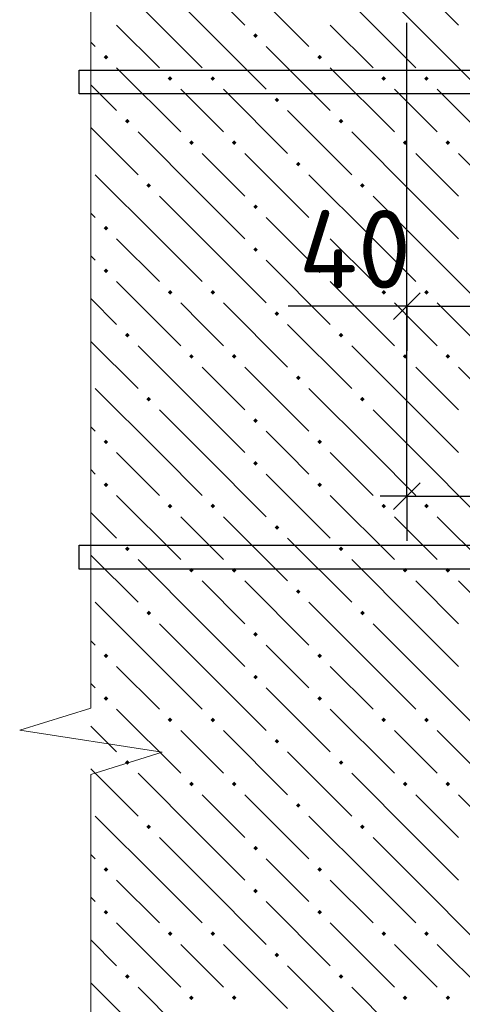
# Model space of a CAD drawing. Header units: millimetres. Extents: x 40580 to 1930067, y -240640 to 81020.
# Tile 417 of 656: x 1124385 to 1125628, y -201997 to -199233. Entities that reach past the tile are written whole.
import ezdxf

# ---------------------------------------------------------------- set-up
doc = ezdxf.new("R2010")
doc.units = ezdxf.units.MM
for name, color, linetype, lineweight in [('Standard', 7, 'Continuous', 25), ('ЖБ Перекрытие верхний уровень', 7, 'Continuous', 35), ('Примечания', 7, 'Continuous', 13), ('Фоновоя арматура Х1', 52, 'Continuous', 25)]:
    doc.layers.add(name, color=color, linetype=linetype, lineweight=lineweight)
doc.layers.add('Размерная выноска', color=7, linetype='Continuous')
doc.styles.add('ISOCPEUR', font='isocpeur.ttf')

msp = doc.modelspace()

# ---------------------------------------------------------------- hatches: boundary and pattern name
at = {"layer": 'ЖБ Перекрытие верхний уровень', "linetype": 'Continuous', "lineweight": -3, "transparency": 33554687}
for points in [[(1125040.9, -199278.3), (1125047.4, -199271.8), (1125053.9, -199278.3), (1125047.4, -199284.8)], [(1124620.9, -199338.3), (1124627.4, -199331.8), (1124633.9, -199338.3), (1124627.4, -199344.8)], [(1125220.9, -199338.3), (1125227.4, -199331.8), (1125233.9, -199338.3), (1125227.4, -199344.8)], [(1124800.9, -199398.3), (1124807.4, -199391.8), (1124813.9, -199398.3), (1124807.4, -199404.8)], [(1124920.9, -199398.3), (1124927.4, -199391.8), (1124933.9, -199398.3), (1124927.4, -199404.8)], [(1125400.9, -199398.3), (1125407.4, -199391.8), (1125413.9, -199398.3), (1125407.4, -199404.8)], [(1125520.9, -199398.3), (1125527.4, -199391.8), (1125533.9, -199398.3), (1125527.4, -199404.8)], [(1125100.9, -199458.3), (1125107.4, -199451.8), (1125113.9, -199458.3), (1125107.4, -199464.8)], [(1124680.9, -199518.3), (1124687.4, -199511.8), (1124693.9, -199518.3), (1124687.4, -199524.8)], [(1125280.9, -199518.3), (1125287.4, -199511.8), (1125293.9, -199518.3), (1125287.4, -199524.8)], [(1124860.9, -199578.3), (1124867.4, -199571.8), (1124873.9, -199578.3), (1124867.4, -199584.8)], [(1124980.9, -199578.3), (1124987.4, -199571.8), (1124993.9, -199578.3), (1124987.4, -199584.8)], [(1125460.9, -199578.3), (1125467.4, -199571.8), (1125473.9, -199578.3), (1125467.4, -199584.8)], [(1125580.9, -199578.3), (1125587.4, -199571.8), (1125593.9, -199578.3), (1125587.4, -199584.8)], [(1125160.9, -199638.3), (1125167.4, -199631.8), (1125173.9, -199638.3), (1125167.4, -199644.8)], [(1124740.9, -199698.3), (1124747.4, -199691.8), (1124753.9, -199698.3), (1124747.4, -199704.8)], [(1125340.9, -199698.3), (1125347.4, -199691.8), (1125353.9, -199698.3), (1125347.4, -199704.8)], [(1125040.9, -199758.3), (1125047.4, -199751.8), (1125053.9, -199758.3), (1125047.4, -199764.8)], [(1124620.9, -199818.3), (1124627.4, -199811.8), (1124633.9, -199818.3), (1124627.4, -199824.8)], [(1125220.9, -199818.3), (1125227.4, -199811.8), (1125233.9, -199818.3), (1125227.4, -199824.8)], [(1125040.9, -199878.3), (1125047.4, -199871.8), (1125053.9, -199878.3), (1125047.4, -199884.8)], [(1124620.9, -199938.3), (1124627.4, -199931.8), (1124633.9, -199938.3), (1124627.4, -199944.8)], [(1125220.9, -199938.3), (1125227.4, -199931.8), (1125233.9, -199938.3), (1125227.4, -199944.8)], [(1124800.9, -199998.3), (1124807.4, -199991.8), (1124813.9, -199998.3), (1124807.4, -200004.8)], [(1124920.9, -199998.3), (1124927.4, -199991.8), (1124933.9, -199998.3), (1124927.4, -200004.8)], [(1125400.9, -199998.3), (1125407.4, -199991.8), (1125413.9, -199998.3), (1125407.4, -200004.8)], [(1125520.9, -199998.3), (1125527.4, -199991.8), (1125533.9, -199998.3), (1125527.4, -200004.8)], [(1125100.9, -200058.3), (1125107.4, -200051.8), (1125113.9, -200058.3), (1125107.4, -200064.8)], [(1124680.9, -200118.3), (1124687.4, -200111.8), (1124693.9, -200118.3), (1124687.4, -200124.8)], [(1125280.9, -200118.3), (1125287.4, -200111.8), (1125293.9, -200118.3), (1125287.4, -200124.8)], [(1124860.9, -200178.3), (1124867.4, -200171.8), (1124873.9, -200178.3), (1124867.4, -200184.8)], [(1124980.9, -200178.3), (1124987.4, -200171.8), (1124993.9, -200178.3), (1124987.4, -200184.8)], [(1125460.9, -200178.3), (1125467.4, -200171.8), (1125473.9, -200178.3), (1125467.4, -200184.8)], [(1125580.9, -200178.3), (1125587.4, -200171.8), (1125593.9, -200178.3), (1125587.4, -200184.8)], [(1125160.9, -200238.3), (1125167.4, -200231.8), (1125173.9, -200238.3), (1125167.4, -200244.8)], [(1124740.9, -200298.3), (1124747.4, -200291.8), (1124753.9, -200298.3), (1124747.4, -200304.8)], [(1125340.9, -200298.3), (1125347.4, -200291.8), (1125353.9, -200298.3), (1125347.4, -200304.8)], [(1125040.9, -200358.3), (1125047.4, -200351.8), (1125053.9, -200358.3), (1125047.4, -200364.8)], [(1124620.9, -200418.3), (1124627.4, -200411.8), (1124633.9, -200418.3), (1124627.4, -200424.8)], [(1125220.9, -200418.3), (1125227.4, -200411.8), (1125233.9, -200418.3), (1125227.4, -200424.8)], [(1125040.9, -200478.3), (1125047.4, -200471.8), (1125053.9, -200478.3), (1125047.4, -200484.8)], [(1124620.9, -200538.3), (1124627.4, -200531.8), (1124633.9, -200538.3), (1124627.4, -200544.8)], [(1125220.9, -200538.3), (1125227.4, -200531.8), (1125233.9, -200538.3), (1125227.4, -200544.8)], [(1124800.9, -200598.3), (1124807.4, -200591.8), (1124813.9, -200598.3), (1124807.4, -200604.8)], [(1124920.9, -200598.3), (1124927.4, -200591.8), (1124933.9, -200598.3), (1124927.4, -200604.8)], [(1125400.9, -200598.3), (1125407.4, -200591.8), (1125413.9, -200598.3), (1125407.4, -200604.8)], [(1125520.9, -200598.3), (1125527.4, -200591.8), (1125533.9, -200598.3), (1125527.4, -200604.8)], [(1125100.9, -200658.3), (1125107.4, -200651.8), (1125113.9, -200658.3), (1125107.4, -200664.8)], [(1124680.9, -200718.3), (1124687.4, -200711.8), (1124693.9, -200718.3), (1124687.4, -200724.8)], [(1125280.9, -200718.3), (1125287.4, -200711.8), (1125293.9, -200718.3), (1125287.4, -200724.8)], [(1124860.9, -200778.3), (1124867.4, -200771.8), (1124873.9, -200778.3), (1124867.4, -200784.8)], [(1124980.9, -200778.3), (1124987.4, -200771.8), (1124993.9, -200778.3), (1124987.4, -200784.8)], [(1125460.9, -200778.3), (1125467.4, -200771.8), (1125473.9, -200778.3), (1125467.4, -200784.8)], [(1125580.9, -200778.3), (1125587.4, -200771.8), (1125593.9, -200778.3), (1125587.4, -200784.8)], [(1125160.9, -200838.3), (1125167.4, -200831.8), (1125173.9, -200838.3), (1125167.4, -200844.8)], [(1124740.9, -200898.3), (1124747.4, -200891.8), (1124753.9, -200898.3), (1124747.4, -200904.8)], [(1125340.9, -200898.3), (1125347.4, -200891.8), (1125353.9, -200898.3), (1125347.4, -200904.8)], [(1125040.9, -200958.3), (1125047.4, -200951.8), (1125053.9, -200958.3), (1125047.4, -200964.8)], [(1124620.9, -201018.3), (1124627.4, -201011.8), (1124633.9, -201018.3), (1124627.4, -201024.8)], [(1125220.9, -201018.3), (1125227.4, -201011.8), (1125233.9, -201018.3), (1125227.4, -201024.8)], [(1125040.9, -201078.3), (1125047.4, -201071.8), (1125053.9, -201078.3), (1125047.4, -201084.8)], [(1124620.9, -201138.3), (1124627.4, -201131.8), (1124633.9, -201138.3), (1124627.4, -201144.8)], [(1125220.9, -201138.3), (1125227.4, -201131.8), (1125233.9, -201138.3), (1125227.4, -201144.8)], [(1124800.9, -201198.3), (1124807.4, -201191.8), (1124813.9, -201198.3), (1124807.4, -201204.8)], [(1124920.9, -201198.3), (1124927.4, -201191.8), (1124933.9, -201198.3), (1124927.4, -201204.8)], [(1125400.9, -201198.3), (1125407.4, -201191.8), (1125413.9, -201198.3), (1125407.4, -201204.8)], [(1125520.9, -201198.3), (1125527.4, -201191.8), (1125533.9, -201198.3), (1125527.4, -201204.8)], [(1125100.9, -201258.3), (1125107.4, -201251.8), (1125113.9, -201258.3), (1125107.4, -201264.8)], [(1124680.9, -201318.3), (1124687.4, -201311.8), (1124693.9, -201318.3), (1124687.4, -201324.8)], [(1125280.9, -201318.3), (1125287.4, -201311.8), (1125293.9, -201318.3), (1125287.4, -201324.8)], [(1124860.9, -201378.3), (1124867.4, -201371.8), (1124873.9, -201378.3), (1124867.4, -201384.8)], [(1124980.9, -201378.3), (1124987.4, -201371.8), (1124993.9, -201378.3), (1124987.4, -201384.8)], [(1125460.9, -201378.3), (1125467.4, -201371.8), (1125473.9, -201378.3), (1125467.4, -201384.8)], [(1125580.9, -201378.3), (1125587.4, -201371.8), (1125593.9, -201378.3), (1125587.4, -201384.8)], [(1125160.9, -201438.3), (1125167.4, -201431.8), (1125173.9, -201438.3), (1125167.4, -201444.8)], [(1124740.9, -201498.3), (1124747.4, -201491.8), (1124753.9, -201498.3), (1124747.4, -201504.8)], [(1125340.9, -201498.3), (1125347.4, -201491.8), (1125353.9, -201498.3), (1125347.4, -201504.8)], [(1125040.9, -201558.3), (1125047.4, -201551.8), (1125053.9, -201558.3), (1125047.4, -201564.8)], [(1124620.9, -201618.3), (1124627.4, -201611.8), (1124633.9, -201618.3), (1124627.4, -201624.8)], [(1125220.9, -201618.3), (1125227.4, -201611.8), (1125233.9, -201618.3), (1125227.4, -201624.8)], [(1125040.9, -201678.3), (1125047.4, -201671.8), (1125053.9, -201678.3), (1125047.4, -201684.8)], [(1124620.9, -201738.3), (1124627.4, -201731.8), (1124633.9, -201738.3), (1124627.4, -201744.8)], [(1125220.9, -201738.3), (1125227.4, -201731.8), (1125233.9, -201738.3), (1125227.4, -201744.8)], [(1124800.9, -201798.3), (1124807.4, -201791.8), (1124813.9, -201798.3), (1124807.4, -201804.8)], [(1124920.9, -201798.3), (1124927.4, -201791.8), (1124933.9, -201798.3), (1124927.4, -201804.8)], [(1125400.9, -201798.3), (1125407.4, -201791.8), (1125413.9, -201798.3), (1125407.4, -201804.8)], [(1125520.9, -201798.3), (1125527.4, -201791.8), (1125533.9, -201798.3), (1125527.4, -201804.8)], [(1125100.9, -201858.3), (1125107.4, -201851.8), (1125113.9, -201858.3), (1125107.4, -201864.8)], [(1124680.9, -201918.3), (1124687.4, -201911.8), (1124693.9, -201918.3), (1124687.4, -201924.8)], [(1125280.9, -201918.3), (1125287.4, -201911.8), (1125293.9, -201918.3), (1125287.4, -201924.8)], [(1124860.9, -201978.3), (1124867.4, -201971.8), (1124873.9, -201978.3), (1124867.4, -201984.8)], [(1124980.9, -201978.3), (1124987.4, -201971.8), (1124993.9, -201978.3), (1124987.4, -201984.8)], [(1125460.9, -201978.3), (1125467.4, -201971.8), (1125473.9, -201978.3), (1125467.4, -201984.8)], [(1125580.9, -201978.3), (1125587.4, -201971.8), (1125593.9, -201978.3), (1125587.4, -201984.8)]]:
    msp.add_hatch(color=7, dxfattribs=at).paths.add_polyline_path(points, flags=16)

# ---------------------------------------------------------------- linework, layer by layer
at = {"layer": 'Standard', "color": 251, "linetype": 'Continuous', "lineweight": -3, "true_color": 0x656565, "transparency": 33554687}
for p, q in [((1125472, -200570.8), (1125472, -199241.6)), ((1125472, -200037.5), (1125472, -199912.5)), ((1125472, -200037.5), (1125472, -200162.5)), ((1125472, -200570.8), (1125472, -200445.8)), ((1125472, -200570.8), (1125472, -200695.8))]:
    msp.add_line(p, q, dxfattribs=at)
at = {"layer": 'Standard', "color": 7, "linetype": 'Continuous', "lineweight": 25, "transparency": 33554687}
for p, q in [((1125434.5, -200075), (1125509.5, -200000)), ((1125434.5, -200608.3), (1125509.5, -200533.3))]:
    msp.add_line(p, q, dxfattribs=at)
at = {"layer": 'Standard', "color": 7, "linetype": 'Continuous', "lineweight": -3, "transparency": 33554687}
for p, q in [((1125472, -200037.5), (1125397, -200037.5)), ((1125472, -200037.5), (1125738.7, -200037.5)), ((1125472, -200570.8), (1125397, -200570.8)), ((1125472, -200570.8), (1126805.3, -200570.8))]:
    msp.add_line(p, q, dxfattribs=at)
at = {"layer": 'Standard', "color": 251, "linetype": 'Continuous', "lineweight": -3, "true_color": 0x656565, "transparency": 33554687}
msp.add_lwpolyline([(1125472, -200037.5), (1125472, -200020.5), (1125472, -200020.5), (1125472, -200020.5), (1125472, -200020.5), (1125472, -200020.5), (1125472, -200020.5), (1125472, -199586.6), (1125472, -199586.6), (1125472, -199241.6)], dxfattribs=at)
at = {"layer": 'ЖБ Перекрытие верхний уровень', "color": 9, "linetype": 'Continuous', "lineweight": -3, "true_color": 0xc7c7c7, "transparency": 33554687}
for p, q in [((1125497.4, -199128.3), (1125617.4, -199248.3)), ((1124777.4, -199248.3), (1124670.6, -199141.6)), ((1124790.6, -199141.6), (1124897.4, -199248.3)), ((1124910.6, -199141.6), (1125017.4, -199248.3)), ((1125377.4, -199248.3), (1125270.6, -199141.6)), ((1125390.6, -199141.6), (1125497.4, -199248.3)), ((1125137.4, -199248.3), (1125077.4, -199188.3)), ((1124657.4, -199248.3), (1124777.4, -199368.3)), ((1124777.4, -199248.3), (1124897.4, -199368.3)), ((1124897.4, -199248.3), (1125077.4, -199428.3)), ((1125197.4, -199308.3), (1125137.4, -199248.3)), ((1125257.4, -199248.3), (1125377.4, -199368.3)), ((1125377.4, -199248.3), (1125497.4, -199368.3)), ((1125497.4, -199248.3), (1125677.4, -199428.3)), ((1124597.4, -199308.3), (1124585.1, -199296)), ((1125077.4, -199308.3), (1125257.4, -199488.3)), ((1124657.4, -199368.3), (1124837.4, -199548.3)), ((1125257.4, -199368.3), (1125437.4, -199548.3)), ((1124585.1, -199416), (1124657.4, -199488.3)), ((1124897.4, -199488.3), (1124837.4, -199428.3)), ((1124957.4, -199428.3), (1125137.4, -199608.3)), ((1125497.4, -199488.3), (1125437.4, -199428.3)), ((1125557.4, -199428.3), (1125737.4, -199608.3)), ((1124957.4, -199548.3), (1124897.4, -199488.3)), ((1125137.4, -199488.3), (1125317.4, -199668.3)), ((1125557.4, -199548.3), (1125497.4, -199488.3)), ((1124585.1, -199536), (1124717.4, -199668.3)), ((1124897.4, -199728.3), (1124717.4, -199548.3)), ((1125497.4, -199728.3), (1125317.4, -199548.3)), ((1124897.4, -199608.3), (1125017.4, -199728.3)), ((1125017.4, -199608.3), (1125197.4, -199788.3)), ((1125497.4, -199608.3), (1125617.4, -199728.3)), ((1125617.4, -199608.3), (1125797.4, -199788.3)), ((1124777.4, -199848.3), (1124597.4, -199668.3)), ((1125377.4, -199848.3), (1125197.4, -199668.3)), ((1124777.4, -199728.3), (1124897.4, -199848.3)), ((1124897.4, -199728.3), (1125017.4, -199848.3)), ((1125377.4, -199728.3), (1125497.4, -199848.3)), ((1125497.4, -199728.3), (1125617.4, -199848.3)), ((1124585.1, -199776), (1124597.4, -199788.3)), ((1125137.4, -199848.3), (1125077.4, -199788.3)), ((1124657.4, -199848.3), (1124777.4, -199968.3)), ((1124777.4, -199848.3), (1124897.4, -199968.3)), ((1124897.4, -199848.3), (1125077.4, -200028.3)), ((1125197.4, -199908.3), (1125137.4, -199848.3)), ((1125257.4, -199848.3), (1125377.4, -199968.3)), ((1125377.4, -199848.3), (1125497.4, -199968.3)), ((1125497.4, -199848.3), (1125677.4, -200028.3)), ((1124597.4, -199908.3), (1124585.1, -199896)), ((1125077.4, -199908.3), (1125257.4, -200088.3)), ((1124657.4, -199968.3), (1124837.4, -200148.3)), ((1125257.4, -199968.3), (1125437.4, -200148.3)), ((1124585.1, -200016), (1124657.4, -200088.3)), ((1124897.4, -200088.3), (1124837.4, -200028.3)), ((1124957.4, -200028.3), (1125137.4, -200208.3)), ((1125497.4, -200088.3), (1125437.4, -200028.3)), ((1125557.4, -200028.3), (1125737.4, -200208.3)), ((1124957.4, -200148.3), (1124897.4, -200088.3)), ((1125137.4, -200088.3), (1125317.4, -200268.3)), ((1125557.4, -200148.3), (1125497.4, -200088.3)), ((1124585.1, -200136), (1124717.4, -200268.3)), ((1124897.4, -200328.3), (1124717.4, -200148.3)), ((1125497.4, -200328.3), (1125317.4, -200148.3)), ((1124897.4, -200208.3), (1125017.4, -200328.3)), ((1125017.4, -200208.3), (1125197.4, -200388.3)), ((1125497.4, -200208.3), (1125617.4, -200328.3)), ((1125617.4, -200208.3), (1125797.4, -200388.3)), ((1124777.4, -200448.3), (1124597.4, -200268.3)), ((1125377.4, -200448.3), (1125197.4, -200268.3)), ((1124777.4, -200328.3), (1124897.4, -200448.3)), ((1124897.4, -200328.3), (1125017.4, -200448.3)), ((1125377.4, -200328.3), (1125497.4, -200448.3)), ((1125497.4, -200328.3), (1125617.4, -200448.3)), ((1124585.1, -200376), (1124597.4, -200388.3)), ((1125137.4, -200448.3), (1125077.4, -200388.3)), ((1124657.4, -200448.3), (1124777.4, -200568.3)), ((1124777.4, -200448.3), (1124897.4, -200568.3)), ((1124897.4, -200448.3), (1125077.4, -200628.3)), ((1125197.4, -200508.3), (1125137.4, -200448.3)), ((1125257.4, -200448.3), (1125377.4, -200568.3)), ((1125377.4, -200448.3), (1125497.4, -200568.3)), ((1125497.4, -200448.3), (1125677.4, -200628.3)), ((1124597.4, -200508.3), (1124585.1, -200496)), ((1125077.4, -200508.3), (1125257.4, -200688.3)), ((1124657.4, -200568.3), (1124837.4, -200748.3)), ((1125257.4, -200568.3), (1125437.4, -200748.3)), ((1124585.1, -200616), (1124657.4, -200688.3)), ((1124897.4, -200688.3), (1124837.4, -200628.3)), ((1124957.4, -200628.3), (1125137.4, -200808.3)), ((1125497.4, -200688.3), (1125437.4, -200628.3)), ((1125557.4, -200628.3), (1125737.4, -200808.3)), ((1124957.4, -200748.3), (1124897.4, -200688.3)), ((1125137.4, -200688.3), (1125317.4, -200868.3)), ((1125557.4, -200748.3), (1125497.4, -200688.3)), ((1124585.1, -200736), (1124717.4, -200868.3)), ((1124897.4, -200928.3), (1124717.4, -200748.3)), ((1125497.4, -200928.3), (1125317.4, -200748.3)), ((1124897.4, -200808.3), (1125017.4, -200928.3)), ((1125017.4, -200808.3), (1125197.4, -200988.3)), ((1125497.4, -200808.3), (1125617.4, -200928.3)), ((1125617.4, -200808.3), (1125797.4, -200988.3)), ((1124777.4, -201048.3), (1124597.4, -200868.3)), ((1125377.4, -201048.3), (1125197.4, -200868.3)), ((1124777.4, -200928.3), (1124897.4, -201048.3)), ((1124897.4, -200928.3), (1125017.4, -201048.3)), ((1125377.4, -200928.3), (1125497.4, -201048.3)), ((1125497.4, -200928.3), (1125617.4, -201048.3)), ((1124585.1, -200976), (1124597.4, -200988.3)), ((1125137.4, -201048.3), (1125077.4, -200988.3)), ((1124657.4, -201048.3), (1124777.4, -201168.3)), ((1124777.4, -201048.3), (1124897.4, -201168.3)), ((1124897.4, -201048.3), (1125077.4, -201228.3)), ((1125197.4, -201108.3), (1125137.4, -201048.3)), ((1125257.4, -201048.3), (1125377.4, -201168.3)), ((1125377.4, -201048.3), (1125497.4, -201168.3)), ((1125497.4, -201048.3), (1125677.4, -201228.3)), ((1124597.4, -201108.3), (1124585.1, -201096)), ((1125077.4, -201108.3), (1125257.4, -201288.3)), ((1124657.4, -201168.3), (1124837.4, -201348.3)), ((1125257.4, -201168.3), (1125437.4, -201348.3)), ((1124585.1, -201216), (1124657.4, -201288.3)), ((1124897.4, -201288.3), (1124837.4, -201228.3)), ((1124957.4, -201228.3), (1125137.4, -201408.3)), ((1125497.4, -201288.3), (1125437.4, -201228.3)), ((1125557.4, -201228.3), (1125737.4, -201408.3)), ((1124957.4, -201348.3), (1124897.4, -201288.3)), ((1125137.4, -201288.3), (1125317.4, -201468.3)), ((1125557.4, -201348.3), (1125497.4, -201288.3)), ((1124585.1, -201336), (1124717.4, -201468.3)), ((1124897.4, -201528.3), (1124717.4, -201348.3)), ((1125497.4, -201528.3), (1125317.4, -201348.3)), ((1124897.4, -201408.3), (1125017.4, -201528.3)), ((1125017.4, -201408.3), (1125197.4, -201588.3)), ((1125497.4, -201408.3), (1125617.4, -201528.3)), ((1125617.4, -201408.3), (1125797.4, -201588.3)), ((1124777.4, -201648.3), (1124597.4, -201468.3)), ((1125377.4, -201648.3), (1125197.4, -201468.3)), ((1124777.4, -201528.3), (1124897.4, -201648.3)), ((1124897.4, -201528.3), (1125017.4, -201648.3)), ((1125377.4, -201528.3), (1125497.4, -201648.3)), ((1125497.4, -201528.3), (1125617.4, -201648.3)), ((1124585.1, -201576), (1124597.4, -201588.3)), ((1125137.4, -201648.3), (1125077.4, -201588.3)), ((1124657.4, -201648.3), (1124777.4, -201768.3)), ((1124777.4, -201648.3), (1124897.4, -201768.3)), ((1124897.4, -201648.3), (1125077.4, -201828.3)), ((1125197.4, -201708.3), (1125137.4, -201648.3)), ((1125257.4, -201648.3), (1125377.4, -201768.3)), ((1125377.4, -201648.3), (1125497.4, -201768.3)), ((1125497.4, -201648.3), (1125677.4, -201828.3)), ((1124597.4, -201708.3), (1124585.1, -201696)), ((1125077.4, -201708.3), (1125257.4, -201888.3)), ((1124657.4, -201768.3), (1124837.4, -201948.3)), ((1125257.4, -201768.3), (1125437.4, -201948.3)), ((1124585.1, -201816), (1124657.4, -201888.3)), ((1124897.4, -201888.3), (1124837.4, -201828.3)), ((1124957.4, -201828.3), (1125137.4, -202008.3)), ((1125497.4, -201888.3), (1125437.4, -201828.3)), ((1125557.4, -201828.3), (1125737.4, -202008.3)), ((1124957.4, -201948.3), (1124897.4, -201888.3)), ((1125137.4, -201888.3), (1125317.4, -202068.3)), ((1125557.4, -201948.3), (1125497.4, -201888.3)), ((1124585.1, -201936), (1124717.4, -202068.3)), ((1124897.4, -202128.3), (1124717.4, -201948.3)), ((1125497.4, -202128.3), (1125317.4, -201948.3))]:
    msp.add_line(p, q, dxfattribs=at)
at = {"layer": 'Примечания', "color": 7, "linetype": 'Continuous', "lineweight": 13, "transparency": 33554687}
for p, q in [((1124585.1, -198251.2), (1124585.1, -199708.2)), ((1124585.1, -199708.2), (1124585.1, -201165.2)), ((1124585.1, -201165.2), (1124385.1, -201227.2)), ((1124385.1, -201227.2), (1124785.1, -201289.2)), ((1124785.1, -201289.2), (1124585.1, -201351.2)), ((1124585.1, -201351.2), (1124585.1, -202808.2))]:
    msp.add_line(p, q, dxfattribs=at)
at = {"layer": 'Размерная выноска', "color": 7, "linetype": 'Continuous', "lineweight": -3, "transparency": 33554687}
msp.add_line((1125472, -200037.5), (1125138.7, -200037.5), dxfattribs=at)
at = {"layer": 'Фоновоя арматура Х1', "color": 251, "linetype": 'Continuous', "lineweight": -3, "true_color": 0x656565, "transparency": 33554687}
for points in [[(1132905.3, -199441.6), (1124551.8, -199441.6), (1124551.8, -199374.9), (1132905.3, -199374.9), (1132905.3, -199441.6)], [(1132905.3, -199441.6), (1124551.8, -199441.6), (1124551.8, -199374.9), (1132905.3, -199374.9), (1132905.3, -199441.6)], [(1132905.3, -200774.9), (1124551.8, -200774.9), (1124551.8, -200708.2), (1132905.3, -200708.2), (1132905.3, -200774.9)], [(1132905.3, -200774.9), (1124551.8, -200774.9), (1124551.8, -200708.2), (1132905.3, -200708.2), (1132905.3, -200774.9)]]:
    msp.add_lwpolyline(points, dxfattribs=at)

# ---------------------------------------------------------------- texts
at = {"layer": 'Standard', "color": 7, "linetype": 'Continuous', "lineweight": 25, "transparency": 33554687, "insert": (1125168.6, -199987.4), "char_height": 220, "width": 391.317, "attachment_point": 7, "style": 'ISOCPEUR'}
msp.add_mtext('40', dxfattribs=at)

doc.saveas('drawing.dxf')
